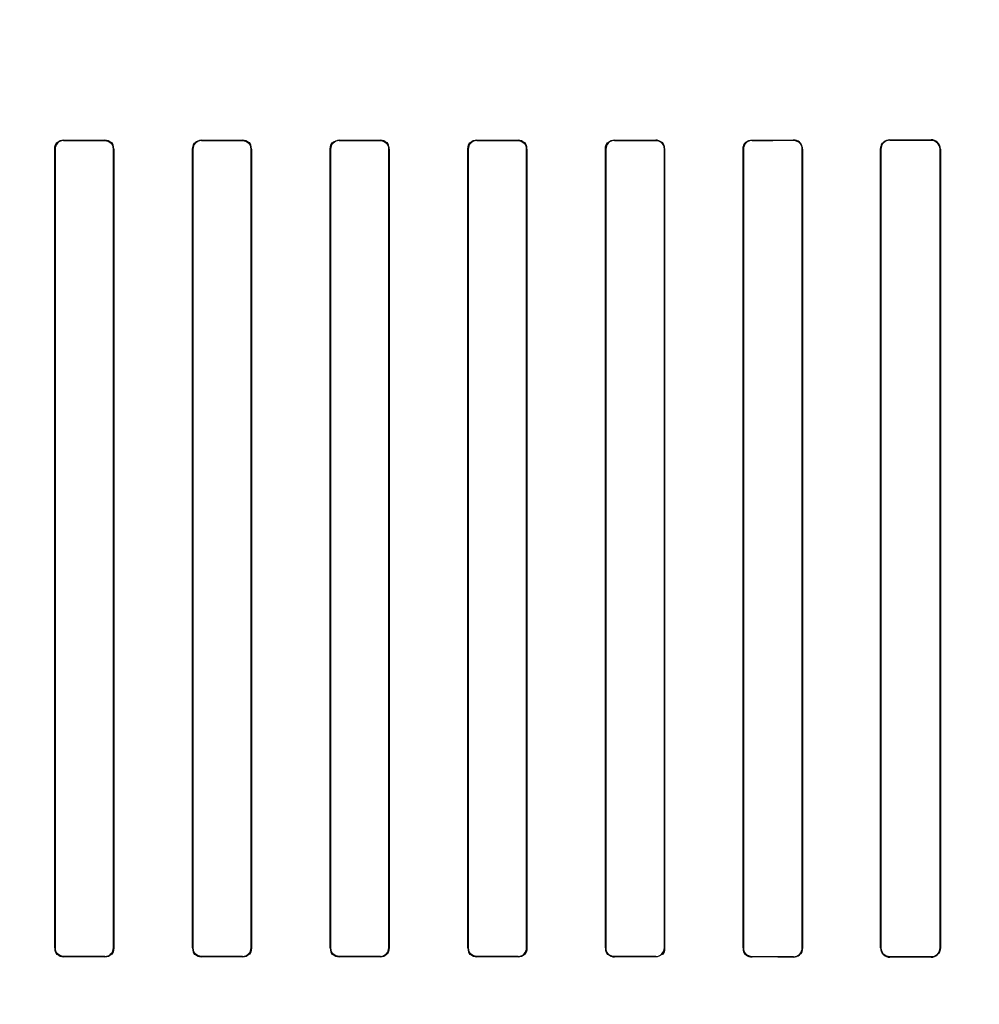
# Model space of a CAD drawing. Header units: millimetres. Extents: x 0 to 297, y 0 to 210.
# Tile 360 of 438: x 242.351 to 242.56, y 157.885 to 158.099. Entities that reach past the tile are written whole.
import ezdxf

# ---------------------------------------------------------------- set-up
doc = ezdxf.new("R2010")
doc.units = ezdxf.units.MM
doc.header["$LTSCALE"] = 16.335
doc.layers.get('0').update_dxf_attribs({"linetype": 'CONTINUOUS'})
for name, color, linetype in [('AXES_REF', 7, 'CONTINUOUS'), ('INTFCLR_1', 7, 'CONTINUOUS'), ('INTFCLR_72935', 7, 'CONTINUOUS')]:
    doc.layers.add(name, color=color, linetype=linetype)

msp = doc.modelspace()

# ---------------------------------------------------------------- linework, layer by layer
at = {"color": 7, "linetype": 'Continuous'}
for radius in [5.8175, 5.817, 5.77975]:
    msp.add_circle((241.49791, 154.83398), radius, dxfattribs=at)
msp.add_arc((241.49791, 154.83398), 5.76, 278.277129, 261.722871, dxfattribs=at)
at = {"layer": 'AXES_REF', "color": 9, "linetype": 'Continuous'}
msp.add_circle((241.49791, 154.83398), 3.55715, dxfattribs=at)
at = {"layer": 'AXES_REF', "color": 7, "linetype": 'Continuous'}
msp.add_arc((241.49791, 154.83398), 5.892, 113.082666, 66.917334, dxfattribs=at)
at = {"layer": 'AXES_REF', "color": 9, "linetype": 'Continuous'}
msp.add_arc((241.49791, 154.83398), 5.30671, 94.41181, 85.58819, dxfattribs=at)
at = {"layer": 'INTFCLR_1', "color": 9, "linetype": 'Continuous'}
for p, q in [((242.36058, 158.07283), (242.36058, 158.07289)), ((242.36958, 158.07289), (242.36958, 158.07282)), ((242.39058, 158.07282), (242.39058, 158.07288)), ((242.39958, 158.07288), (242.39958, 158.07282)), ((242.42058, 158.07282), (242.42058, 158.07288)), ((242.42958, 158.07288), (242.42958, 158.07282)), ((242.45058, 158.07282), (242.45058, 158.07289)), ((242.45958, 158.07289), (242.45958, 158.07283)), ((242.48058, 158.07284), (242.48058, 158.07291)), ((242.48958, 158.07291), (242.48958, 158.07285)), ((242.51058, 158.07287), (242.51058, 158.07294)), ((242.51958, 158.07295), (242.51958, 158.07288)), ((242.54058, 158.07291), (242.54058, 158.07298)), ((242.54958, 158.07299), (242.54958, 158.07292)), ((242.35866, 158.07097), (242.35872, 158.07097)), ((242.37143, 158.07097), (242.37149, 158.07097)), ((242.38867, 158.07097), (242.38873, 158.07097)), ((242.40142, 158.07097), (242.40149, 158.07097)), ((242.41867, 158.07097), (242.41873, 158.07097)), ((242.43143, 158.07097), (242.43149, 158.07097)), ((242.44866, 158.07097), (242.44873, 158.07097)), ((242.46144, 158.07097), (242.4615, 158.07097)), ((242.47864, 158.07097), (242.47871, 158.07097)), ((242.49146, 158.07097), (242.49152, 158.07097)), ((242.50862, 158.07097), (242.50868, 158.07097)), ((242.52149, 158.07097), (242.52156, 158.07097)), ((242.53857, 158.07097), (242.53864, 158.07097)), ((242.55153, 158.07097), (242.5516, 158.07097)), ((242.35872, 157.89697), (242.35866, 157.89697)), ((242.37149, 157.89697), (242.37143, 157.89697)), ((242.38873, 157.89697), (242.38867, 157.89697)), ((242.40149, 157.89697), (242.40142, 157.89697)), ((242.41873, 157.89697), (242.41867, 157.89697)), ((242.43149, 157.89697), (242.43143, 157.89697)), ((242.44873, 157.89697), (242.44866, 157.89697)), ((242.4615, 157.89697), (242.46144, 157.89697)), ((242.47871, 157.89697), (242.47864, 157.89697)), ((242.49152, 157.89697), (242.49146, 157.89697)), ((242.50868, 157.89697), (242.50862, 157.89697)), ((242.52156, 157.89697), (242.52149, 157.89697)), ((242.53864, 157.89697), (242.53857, 157.89697)), ((242.5516, 157.89697), (242.55153, 157.89697)), ((242.36058, 157.89505), (242.36058, 157.89511)), ((242.36958, 157.89512), (242.36958, 157.89505)), ((242.39058, 157.89506), (242.39058, 157.89512)), ((242.39958, 157.89512), (242.39958, 157.89506)), ((242.42058, 157.89506), (242.42058, 157.89512)), ((242.42958, 157.89512), (242.42958, 157.89506)), ((242.45058, 157.89505), (242.45058, 157.89512)), ((242.45958, 157.89511), (242.45958, 157.89505)), ((242.48058, 157.89503), (242.48058, 157.8951)), ((242.48958, 157.89509), (242.48958, 157.89503)), ((242.51058, 157.895), (242.51058, 157.89507)), ((242.51958, 157.89506), (242.51958, 157.89499)), ((242.54058, 157.89496), (242.54058, 157.89503)), ((242.54958, 157.89502), (242.54958, 157.89495))]:
    msp.add_line(p, q, dxfattribs=at)
at = {"layer": 'INTFCLR_1', "color": 6, "linetype": 'Continuous'}
for p, q in [((242.35866, 158.07097), (242.35866, 157.89697)), ((242.35872, 158.07097), (242.35872, 157.89697)), ((242.37143, 157.89697), (242.37143, 158.07097)), ((242.37149, 157.89697), (242.37149, 158.07097)), ((242.38867, 158.07097), (242.38867, 157.89697)), ((242.38873, 158.07097), (242.38873, 157.89697)), ((242.40142, 157.89697), (242.40142, 158.07097)), ((242.40149, 157.89697), (242.40149, 158.07097)), ((242.41867, 158.07097), (242.41867, 157.89697)), ((242.41873, 158.07097), (242.41873, 157.89697)), ((242.43143, 157.89697), (242.43143, 158.07097)), ((242.43149, 157.89697), (242.43149, 158.07097)), ((242.44866, 158.07097), (242.44866, 157.89697)), ((242.44873, 158.07097), (242.44873, 157.89697)), ((242.46144, 157.89697), (242.46144, 158.07097)), ((242.4615, 157.89697), (242.4615, 158.07097)), ((242.47864, 158.07097), (242.47864, 157.89697)), ((242.47871, 158.07097), (242.47871, 157.89697)), ((242.49146, 157.89697), (242.49146, 158.07097)), ((242.49152, 157.89697), (242.49152, 158.07097)), ((242.50862, 158.07097), (242.50862, 157.89697)), ((242.50868, 158.07097), (242.50868, 157.89697)), ((242.52149, 157.89697), (242.52149, 158.07097)), ((242.52156, 157.89697), (242.52156, 158.07097)), ((242.53857, 158.07097), (242.53857, 157.89697)), ((242.53864, 158.07097), (242.53864, 157.89697)), ((242.55153, 157.89697), (242.55153, 158.07097)), ((242.5516, 157.89697), (242.5516, 158.07097))]:
    msp.add_line(p, q, dxfattribs=at)
for centre, major_axis, start_param, end_param in [((242.41008, 158.07397), (0.31293, 0), -1.729645, -1.700582), ((242.41008, 158.07397), (0.33093, 0), -1.720938, -1.693486), ((242.41008, 158.07397), (0.31293, 0), -1.633151, -1.604356), ((242.41008, 158.07397), (0.33093, 0), -1.629755, -1.60253), ((242.41008, 158.07397), (0.31293, 0), -1.537236, -1.508442), ((242.41008, 158.07397), (0.33093, 0), -1.539062, -1.511838), ((242.41008, 158.07397), (0.31293, 0), -1.441011, -1.411947), ((242.41008, 158.07397), (0.33093, 0), -1.448107, -1.420655), ((242.41008, 158.07397), (0.31293, 0), -1.343557, -1.313932), ((242.41008, 158.07397), (0.33093, 0), -1.356116, -1.328192), ((242.41008, 158.07397), (0.31293, 0), -1.243846, -1.213314), ((242.41008, 158.07397), (0.33093, 0), -1.262235, -1.233556), ((242.41008, 158.07397), (0.31293, 0), -1.140627, -1.108745), ((242.41008, 158.07397), (0.33093, 0), -1.165445, -1.135656), ((242.41008, 157.89397), (0.33093, 0), 1.693486, 1.720938), ((242.41008, 157.89397), (0.31293, 0), 1.700582, 1.729645), ((242.41008, 157.89397), (0.33093, 0), 1.60253, 1.629755), ((242.41008, 157.89397), (0.31293, 0), 1.604356, 1.633151), ((242.41008, 157.89397), (0.33093, 0), 1.511838, 1.539062), ((242.41008, 157.89397), (0.31293, 0), 1.508442, 1.537236), ((242.41008, 157.89397), (0.33093, 0), 1.420655, 1.448107), ((242.41008, 157.89397), (0.31293, 0), 1.411947, 1.441011), ((242.41008, 157.89397), (0.33093, 0), 1.328192, 1.356116), ((242.41008, 157.89397), (0.31293, 0), 1.313932, 1.343557), ((242.41008, 157.89397), (0.33093, 0), 1.233556, 1.262235), ((242.41008, 157.89397), (0.31293, 0), 1.213314, 1.243846), ((242.41008, 157.89397), (0.33093, 0), 1.135656, 1.165445), ((242.41008, 157.89397), (0.31293, 0), 1.108745, 1.140627)]:
    msp.add_ellipse(centre, major_axis=major_axis, ratio=0.003491, start_param=start_param, end_param=end_param, dxfattribs=at)
for points in [[(242.35866, 158.07097), (242.35866, 158.07152), (242.35881, 158.07246), (242.35936, 158.07246)], [(242.37143, 158.07097), (242.37143, 158.0715), (242.37128, 158.07241), (242.37075, 158.07241)], [(242.40142, 158.07097), (242.40142, 158.0715), (242.40127, 158.0724), (242.40075, 158.0724)], [(242.41867, 158.07097), (242.41867, 158.07151), (242.41882, 158.07245), (242.41937, 158.07245)], [(242.43143, 158.07097), (242.43143, 158.0715), (242.43127, 158.07241), (242.43074, 158.07241)], [(242.44866, 158.07097), (242.44866, 158.07152), (242.44882, 158.07245), (242.44937, 158.07246)], [(242.46144, 158.07097), (242.46144, 158.0715), (242.46129, 158.07241), (242.46076, 158.07241)], [(242.47864, 158.07097), (242.47864, 158.07152), (242.47879, 158.07246), (242.47934, 158.07246)], [(242.49146, 158.07097), (242.49146, 158.0715), (242.49131, 158.07242), (242.49078, 158.07242)], [(242.52149, 158.07097), (242.52149, 158.0715), (242.52136, 158.07241), (242.52083, 158.07241)], [(242.35872, 157.89697), (242.35872, 157.89644), (242.35887, 157.89553), (242.3594, 157.89553)], [(242.37149, 157.89697), (242.37149, 157.89642), (242.37134, 157.89548), (242.37079, 157.89548)], [(242.38873, 157.89697), (242.38873, 157.89644), (242.38889, 157.89553), (242.38942, 157.89553)], [(242.40149, 157.89697), (242.40149, 157.89643), (242.40133, 157.89549), (242.40079, 157.89549)], [(242.41873, 157.89697), (242.41873, 157.89644), (242.41888, 157.89554), (242.41941, 157.89554)], [(242.44873, 157.89697), (242.44873, 157.89644), (242.44888, 157.89553), (242.44941, 157.89553)], [(242.4615, 157.89697), (242.4615, 157.89642), (242.46134, 157.89548), (242.4608, 157.89548)], [(242.47871, 157.89697), (242.47871, 157.89644), (242.47885, 157.89553), (242.47939, 157.89553)], [(242.49152, 157.89697), (242.49152, 157.89642), (242.49137, 157.89547), (242.49082, 157.89547)], [(242.50868, 157.89697), (242.50868, 157.89644), (242.50882, 157.89552), (242.50936, 157.89552)]]:
    msp.add_open_spline(points, degree=3, dxfattribs=at)
for points, knots in [([(242.36058, 158.07283), (242.3601, 158.07283), (242.35911, 158.07243), (242.35872, 158.07144), (242.35872, 158.07097)], [0, 0, 0, 0, 0.502969, 1, 1, 1, 1]), ([(242.37149, 158.07097), (242.37149, 158.07146), (242.37109, 158.07248), (242.37007, 158.07289), (242.36958, 158.07289)], [0, 0, 0, 0, 0.499537, 1, 1, 1, 1]), ([(242.38867, 158.07097), (242.38867, 158.07142), (242.38903, 158.07243), (242.39005, 158.07288), (242.39058, 158.07288)], [0, 0, 0, 0, 0.459316, 1, 1, 1, 1]), ([(242.39058, 158.07282), (242.39011, 158.07282), (242.38912, 158.07242), (242.38873, 158.07144), (242.38873, 158.07097)], [0, 0, 0, 0, 0.501232, 1, 1, 1, 1]), ([(242.40149, 158.07097), (242.40149, 158.07146), (242.40108, 158.07247), (242.40006, 158.07288), (242.39958, 158.07288)], [0, 0, 0, 0, 0.500819, 1, 1, 1, 1]), ([(242.42058, 158.07282), (242.42011, 158.07282), (242.41913, 158.07242), (242.41873, 158.07144), (242.41873, 158.07097)], [0, 0, 0, 0, 0.50096, 1, 1, 1, 1]), ([(242.43149, 158.07097), (242.43149, 158.07146), (242.43108, 158.07247), (242.43007, 158.07288), (242.42958, 158.07288)], [0, 0, 0, 0, 0.500481, 1, 1, 1, 1]), ([(242.45058, 158.07282), (242.4501, 158.07282), (242.44912, 158.07243), (242.44873, 158.07144), (242.44873, 158.07097)], [0, 0, 0, 0, 0.502137, 1, 1, 1, 1]), ([(242.4615, 158.07097), (242.4615, 158.07146), (242.46109, 158.07248), (242.46007, 158.07289), (242.45958, 158.07289)], [0, 0, 0, 0, 0.498499, 1, 1, 1, 1]), ([(242.48058, 158.07284), (242.4801, 158.07284), (242.4791, 158.07244), (242.47871, 158.07144), (242.47871, 158.07097)], [0, 0, 0, 0, 0.504817, 1, 1, 1, 1]), ([(242.49152, 158.07097), (242.49152, 158.07151), (242.49105, 158.07255), (242.49003, 158.07291), (242.48958, 158.07291)], [0, 0, 0, 0, 0.547671, 1, 1, 1, 1]), ([(242.50862, 158.07097), (242.50862, 158.07152), (242.5091, 158.07257), (242.51013, 158.07293), (242.51058, 158.07294)], [0, 0, 0, 0, 0.551181, 1, 1, 1, 1]), ([(242.51058, 158.07287), (242.51009, 158.07287), (242.50908, 158.07245), (242.50868, 158.07145), (242.50868, 158.07097)], [0, 0, 0, 0, 0.509133, 1, 1, 1, 1]), ([(242.52156, 158.07097), (242.52156, 158.07152), (242.52109, 158.07257), (242.52004, 158.07295), (242.51958, 158.07295)], [0, 0, 0, 0, 0.541843, 1, 1, 1, 1]), ([(242.54058, 158.07298), (242.5401, 158.07298), (242.53905, 158.07259), (242.53857, 158.07152), (242.53857, 158.07097)], [0, 0, 0, 0, 0.463766, 1, 1, 1, 1]), ([(242.54058, 158.07291), (242.54007, 158.07291), (242.53904, 158.07248), (242.53864, 158.07145), (242.53864, 158.07097)], [0, 0, 0, 0, 0.515305, 1, 1, 1, 1]), ([(242.5516, 158.07097), (242.5516, 158.07152), (242.55113, 158.0726), (242.55006, 158.07299), (242.54958, 158.07299)], [0, 0, 0, 0, 0.533482, 1, 1, 1, 1]), ([(242.55153, 158.07097), (242.55153, 158.0715), (242.55107, 158.07255), (242.55004, 158.07292), (242.54958, 158.07292)], [0, 0, 0, 0, 0.535916, 1, 1, 1, 1]), ([(242.35866, 157.89697), (242.35866, 157.89648), (242.35906, 157.89546), (242.36009, 157.89505), (242.36058, 157.89505)], [0, 0, 0, 0, 0.498498, 1, 1, 1, 1]), ([(242.36958, 157.89512), (242.37005, 157.89512), (242.37104, 157.89551), (242.37143, 157.8965), (242.37143, 157.89697)], [0, 0, 0, 0, 0.502136, 1, 1, 1, 1]), ([(242.38867, 157.89697), (242.38867, 157.89648), (242.38908, 157.89547), (242.39009, 157.89506), (242.39058, 157.89506)], [0, 0, 0, 0, 0.500481, 1, 1, 1, 1]), ([(242.39958, 157.89512), (242.40005, 157.89512), (242.40103, 157.89552), (242.40142, 157.8965), (242.40142, 157.89697)], [0, 0, 0, 0, 0.500959, 1, 1, 1, 1]), ([(242.41867, 157.89697), (242.41867, 157.89648), (242.41908, 157.89547), (242.42009, 157.89506), (242.42058, 157.89506)], [0, 0, 0, 0, 0.500819, 1, 1, 1, 1]), ([(242.42958, 157.89512), (242.43005, 157.89512), (242.43103, 157.89552), (242.43143, 157.8965), (242.43143, 157.89697)], [0, 0, 0, 0, 0.501233, 1, 1, 1, 1]), ([(242.43149, 157.89697), (242.43149, 157.89652), (242.43113, 157.89551), (242.43011, 157.89506), (242.42958, 157.89506)], [0, 0, 0, 0, 0.459315, 1, 1, 1, 1]), ([(242.44866, 157.89697), (242.44866, 157.89648), (242.44907, 157.89546), (242.45009, 157.89505), (242.45058, 157.89505)], [0, 0, 0, 0, 0.499539, 1, 1, 1, 1]), ([(242.45958, 157.89511), (242.46006, 157.89511), (242.46104, 157.89551), (242.46144, 157.8965), (242.46144, 157.89697)], [0, 0, 0, 0, 0.502967, 1, 1, 1, 1]), ([(242.47864, 157.89697), (242.47864, 157.89648), (242.47905, 157.89545), (242.48008, 157.89503), (242.48058, 157.89503)], [0, 0, 0, 0, 0.496563, 1, 1, 1, 1]), ([(242.48958, 157.89509), (242.49006, 157.89509), (242.49106, 157.8955), (242.49146, 157.8965), (242.49146, 157.89697)], [0, 0, 0, 0, 0.506253, 1, 1, 1, 1]), ([(242.50862, 157.89697), (242.50862, 157.89642), (242.50909, 157.89537), (242.51012, 157.895), (242.51058, 157.895)], [0, 0, 0, 0, 0.544567, 1, 1, 1, 1]), ([(242.51958, 157.89506), (242.52008, 157.89506), (242.5211, 157.89548), (242.52149, 157.89649), (242.52149, 157.89697)], [0, 0, 0, 0, 0.511256, 1, 1, 1, 1]), ([(242.51958, 157.89499), (242.52004, 157.89499), (242.52109, 157.89537), (242.52156, 157.89642), (242.52156, 157.89697)], [0, 0, 0, 0, 0.459211, 1, 1, 1, 1]), ([(242.53857, 157.89697), (242.53857, 157.89642), (242.53905, 157.89535), (242.54011, 157.89496), (242.54058, 157.89496)], [0, 0, 0, 0, 0.537377, 1, 1, 1, 1]), ([(242.53864, 157.89697), (242.53864, 157.89644), (242.5391, 157.8954), (242.54012, 157.89503), (242.54058, 157.89503)], [0, 0, 0, 0, 0.539272, 1, 1, 1, 1]), ([(242.54958, 157.89502), (242.5501, 157.89502), (242.55114, 157.89545), (242.55153, 157.89649), (242.55153, 157.89697)], [0, 0, 0, 0, 0.518242, 1, 1, 1, 1]), ([(242.54958, 157.89495), (242.55006, 157.89495), (242.55113, 157.89534), (242.5516, 157.89642), (242.5516, 157.89697)], [0, 0, 0, 0, 0.467063, 1, 1, 1, 1])]:
    msp.add_open_spline(points, degree=3, knots=knots, dxfattribs=at)
at = {"layer": 'INTFCLR_72935', "color": 9, "linetype": 'Continuous'}
for p, q in [((242.36058, 158.07289), (242.36058, 158.07283)), ((242.36958, 158.07282), (242.36958, 158.07289)), ((242.39058, 158.07288), (242.39058, 158.07282)), ((242.39958, 158.07282), (242.39958, 158.07288)), ((242.42058, 158.07288), (242.42058, 158.07282)), ((242.42958, 158.07282), (242.42958, 158.07288)), ((242.45058, 158.07289), (242.45058, 158.07282)), ((242.45958, 158.07283), (242.45958, 158.07289)), ((242.48058, 158.07291), (242.48058, 158.07284)), ((242.48958, 158.07285), (242.48958, 158.07291)), ((242.51058, 158.07294), (242.51058, 158.07287)), ((242.51958, 158.07288), (242.51958, 158.07295)), ((242.54058, 158.07298), (242.54058, 158.07291)), ((242.54958, 158.07292), (242.54958, 158.07299)), ((242.35872, 158.07097), (242.35866, 158.07097)), ((242.37149, 158.07097), (242.37143, 158.07097)), ((242.38873, 158.07097), (242.38867, 158.07097)), ((242.40149, 158.07097), (242.40142, 158.07097)), ((242.41873, 158.07097), (242.41867, 158.07097)), ((242.43149, 158.07097), (242.43143, 158.07097)), ((242.44873, 158.07097), (242.44866, 158.07097)), ((242.4615, 158.07097), (242.46144, 158.07097)), ((242.47871, 158.07097), (242.47864, 158.07097)), ((242.49152, 158.07097), (242.49146, 158.07097)), ((242.50868, 158.07097), (242.50862, 158.07097)), ((242.52156, 158.07097), (242.52149, 158.07097)), ((242.53864, 158.07097), (242.53857, 158.07097)), ((242.5516, 158.07097), (242.55153, 158.07097)), ((242.35866, 157.89697), (242.35872, 157.89697)), ((242.37143, 157.89697), (242.37149, 157.89697)), ((242.38867, 157.89697), (242.38873, 157.89697)), ((242.40142, 157.89697), (242.40149, 157.89697)), ((242.41867, 157.89697), (242.41873, 157.89697)), ((242.43143, 157.89697), (242.43149, 157.89697)), ((242.44866, 157.89697), (242.44873, 157.89697)), ((242.46144, 157.89697), (242.4615, 157.89697)), ((242.47864, 157.89697), (242.47871, 157.89697)), ((242.49146, 157.89697), (242.49152, 157.89697)), ((242.50862, 157.89697), (242.50868, 157.89697)), ((242.52149, 157.89697), (242.52156, 157.89697)), ((242.53857, 157.89697), (242.53864, 157.89697)), ((242.55153, 157.89697), (242.5516, 157.89697)), ((242.36058, 157.89511), (242.36058, 157.89505)), ((242.36958, 157.89505), (242.36958, 157.89512)), ((242.39058, 157.89512), (242.39058, 157.89506)), ((242.39958, 157.89506), (242.39958, 157.89512)), ((242.42058, 157.89512), (242.42058, 157.89506)), ((242.42958, 157.89506), (242.42958, 157.89512)), ((242.45058, 157.89512), (242.45058, 157.89505)), ((242.45958, 157.89505), (242.45958, 157.89511)), ((242.48058, 157.8951), (242.48058, 157.89503)), ((242.48958, 157.89503), (242.48958, 157.89509)), ((242.51058, 157.89507), (242.51058, 157.895)), ((242.51958, 157.89499), (242.51958, 157.89506)), ((242.54058, 157.89503), (242.54058, 157.89496)), ((242.54958, 157.89495), (242.54958, 157.89502))]:
    msp.add_line(p, q, dxfattribs=at)
at = {"layer": 'INTFCLR_72935', "color": 6, "linetype": 'Continuous'}
for p, q in [((242.35866, 157.89697), (242.35866, 158.07097)), ((242.35872, 157.89697), (242.35872, 158.07097)), ((242.37143, 158.07097), (242.37143, 157.89697)), ((242.37149, 158.07097), (242.37149, 157.89697)), ((242.38867, 157.89697), (242.38867, 158.07097)), ((242.38873, 157.89697), (242.38873, 158.07097)), ((242.40142, 158.07097), (242.40142, 157.89697)), ((242.40149, 158.07097), (242.40149, 157.89697)), ((242.41867, 157.89697), (242.41867, 158.07097)), ((242.41873, 157.89697), (242.41873, 158.07097)), ((242.43143, 158.07097), (242.43143, 157.89697)), ((242.43149, 158.07097), (242.43149, 157.89697)), ((242.44866, 157.89697), (242.44866, 158.07097)), ((242.44873, 157.89697), (242.44873, 158.07097)), ((242.46144, 158.07097), (242.46144, 157.89697)), ((242.4615, 158.07097), (242.4615, 157.89697)), ((242.47864, 157.89697), (242.47864, 158.07097)), ((242.47871, 157.89697), (242.47871, 158.07097)), ((242.49146, 158.07097), (242.49146, 157.89697)), ((242.49152, 158.07097), (242.49152, 157.89697)), ((242.50862, 157.89697), (242.50862, 158.07097)), ((242.50868, 157.89697), (242.50868, 158.07097)), ((242.52149, 158.07097), (242.52149, 157.89697)), ((242.52156, 158.07097), (242.52156, 157.89697)), ((242.53857, 157.89697), (242.53857, 158.07097)), ((242.53864, 157.89697), (242.53864, 158.07097)), ((242.55153, 158.07097), (242.55153, 157.89697)), ((242.5516, 158.07097), (242.5516, 157.89697))]:
    msp.add_line(p, q, dxfattribs=at)
for centre, major_axis, start_param, end_param in [((242.41008, 158.07397), (0.31293, 0), -1.729645, -1.700582), ((242.41008, 158.07397), (0.33093, 0), -1.720938, -1.693486), ((242.41008, 158.07397), (0.31293, 0), -1.633151, -1.604356), ((242.41008, 158.07397), (0.33093, 0), -1.629755, -1.60253), ((242.41008, 158.07397), (0.31293, 0), -1.537236, -1.508442), ((242.41008, 158.07397), (0.33093, 0), -1.539062, -1.511838), ((242.41008, 158.07397), (0.31293, 0), -1.441011, -1.411947), ((242.41008, 158.07397), (0.33093, 0), -1.448107, -1.420655), ((242.41008, 158.07397), (0.31293, 0), -1.343557, -1.313932), ((242.41008, 158.07397), (0.33093, 0), -1.356116, -1.328192), ((242.41008, 158.07397), (0.31293, 0), -1.243846, -1.213314), ((242.41008, 158.07397), (0.33093, 0), -1.262235, -1.233556), ((242.41008, 158.07397), (0.31293, 0), -1.140627, -1.108745), ((242.41008, 158.07397), (0.33093, 0), -1.165445, -1.135656), ((242.41008, 157.89397), (0.33093, 0), 1.693486, 1.720938), ((242.41008, 157.89397), (0.31293, 0), 1.700582, 1.729645), ((242.41008, 157.89397), (0.33093, 0), 1.60253, 1.629755), ((242.41008, 157.89397), (0.31293, 0), 1.604356, 1.633151), ((242.41008, 157.89397), (0.33093, 0), 1.511838, 1.539062), ((242.41008, 157.89397), (0.31293, 0), 1.508442, 1.537236), ((242.41008, 157.89397), (0.33093, 0), 1.420655, 1.448107), ((242.41008, 157.89397), (0.31293, 0), 1.411947, 1.441011), ((242.41008, 157.89397), (0.33093, 0), 1.328192, 1.356116), ((242.41008, 157.89397), (0.31293, 0), 1.313932, 1.343557), ((242.41008, 157.89397), (0.33093, 0), 1.233556, 1.262235), ((242.41008, 157.89397), (0.31293, 0), 1.213314, 1.243846), ((242.41008, 157.89397), (0.33093, 0), 1.135656, 1.165445), ((242.41008, 157.89397), (0.31293, 0), 1.108745, 1.140627)]:
    msp.add_ellipse(centre, major_axis=major_axis, ratio=0.003491, start_param=start_param, end_param=end_param, dxfattribs=at)
for points, knots in [([(242.36058, 158.07289), (242.36008, 158.07289), (242.35906, 158.07247), (242.35866, 158.07145), (242.35866, 158.07097)], [0, 0, 0, 0, 0.509349, 1, 1, 1, 1]), ([(242.36958, 158.07282), (242.37006, 158.07282), (242.37105, 158.07242), (242.37143, 158.07143), (242.37143, 158.07097)], [0, 0, 0, 0, 0.510179, 1, 1, 1, 1]), ([(242.39058, 158.07288), (242.39008, 158.07288), (242.38906, 158.07246), (242.38867, 158.07145), (242.38867, 158.07097)], [0, 0, 0, 0, 0.511746, 1, 1, 1, 1]), ([(242.39958, 158.07282), (242.40006, 158.07282), (242.40104, 158.07241), (242.40142, 158.07143), (242.40142, 158.07097)], [0, 0, 0, 0, 0.506381, 1, 1, 1, 1]), ([(242.42058, 158.07288), (242.42009, 158.07288), (242.41907, 158.07246), (242.41867, 158.07145), (242.41867, 158.07097)], [0, 0, 0, 0, 0.506297, 1, 1, 1, 1]), ([(242.42958, 158.07282), (242.43006, 158.07282), (242.43104, 158.07241), (242.43143, 158.07143), (242.43143, 158.07097)], [0, 0, 0, 0, 0.511587, 1, 1, 1, 1]), ([(242.45058, 158.07289), (242.45008, 158.07289), (242.44906, 158.07247), (242.44866, 158.07145), (242.44866, 158.07097)], [0, 0, 0, 0, 0.510275, 1, 1, 1, 1]), ([(242.45958, 158.07283), (242.46006, 158.07283), (242.46105, 158.07242), (242.46144, 158.07144), (242.46144, 158.07097)], [0, 0, 0, 0, 0.509046, 1, 1, 1, 1]), ([(242.48058, 158.07291), (242.48008, 158.07291), (242.47905, 158.07248), (242.47864, 158.07145), (242.47864, 158.07097)], [0, 0, 0, 0, 0.508852, 1, 1, 1, 1]), ([(242.48958, 158.07285), (242.49007, 158.07285), (242.49107, 158.07243), (242.49146, 158.07144), (242.49146, 158.07097)], [0, 0, 0, 0, 0.512263, 1, 1, 1, 1]), ([(242.50862, 158.07097), (242.50862, 158.07152), (242.50909, 158.07257), (242.51012, 158.07293), (242.51058, 158.07294)], [0, 0, 0, 0, 0.544567, 1, 1, 1, 1]), ([(242.52156, 158.07097), (242.52156, 158.07152), (242.52108, 158.07258), (242.52003, 158.07295), (242.51958, 158.07295)], [0, 0, 0, 0, 0.549585, 1, 1, 1, 1]), ([(242.51958, 158.07288), (242.52008, 158.07288), (242.5211, 158.07245), (242.52149, 158.07144), (242.52149, 158.07097)], [0, 0, 0, 0, 0.516943, 1, 1, 1, 1]), ([(242.53857, 158.07097), (242.53857, 158.07152), (242.53905, 158.07259), (242.54011, 158.07298), (242.54058, 158.07298)], [0, 0, 0, 0, 0.537376, 1, 1, 1, 1]), ([(242.5516, 158.07097), (242.5516, 158.07153), (242.55112, 158.07261), (242.55005, 158.07299), (242.54958, 158.07299)], [0, 0, 0, 0, 0.540749, 1, 1, 1, 1]), ([(242.54958, 158.07292), (242.5501, 158.07292), (242.55115, 158.07248), (242.55153, 158.07144), (242.55153, 158.07097)], [0, 0, 0, 0, 0.524781, 1, 1, 1, 1]), ([(242.36058, 157.89511), (242.3601, 157.89511), (242.35911, 157.89552), (242.35872, 157.8965), (242.35872, 157.89697)], [0, 0, 0, 0, 0.509046, 1, 1, 1, 1]), ([(242.36958, 157.89505), (242.37008, 157.89505), (242.3711, 157.89547), (242.37149, 157.89649), (242.37149, 157.89697)], [0, 0, 0, 0, 0.510275, 1, 1, 1, 1]), ([(242.39058, 157.89512), (242.3901, 157.89512), (242.38911, 157.89553), (242.38873, 157.89651), (242.38873, 157.89697)], [0, 0, 0, 0, 0.511586, 1, 1, 1, 1]), ([(242.39958, 157.89506), (242.40007, 157.89506), (242.40109, 157.89548), (242.40149, 157.89649), (242.40149, 157.89697)], [0, 0, 0, 0, 0.506297, 1, 1, 1, 1]), ([(242.42058, 157.89512), (242.4201, 157.89512), (242.41912, 157.89553), (242.41873, 157.8965), (242.41873, 157.89697)], [0, 0, 0, 0, 0.506381, 1, 1, 1, 1]), ([(242.42958, 157.89506), (242.43008, 157.89506), (242.43109, 157.89548), (242.43149, 157.89649), (242.43149, 157.89697)], [0, 0, 0, 0, 0.511746, 1, 1, 1, 1]), ([(242.45058, 157.89512), (242.4501, 157.89512), (242.44911, 157.89552), (242.44873, 157.89651), (242.44873, 157.89697)], [0, 0, 0, 0, 0.510179, 1, 1, 1, 1]), ([(242.45958, 157.89505), (242.46008, 157.89505), (242.4611, 157.89547), (242.4615, 157.89649), (242.4615, 157.89697)], [0, 0, 0, 0, 0.509349, 1, 1, 1, 1]), ([(242.48058, 157.8951), (242.48009, 157.8951), (242.4791, 157.89551), (242.47871, 157.8965), (242.47871, 157.89697)], [0, 0, 0, 0, 0.508383, 1, 1, 1, 1]), ([(242.51058, 157.89507), (242.51008, 157.89507), (242.50907, 157.89549), (242.50868, 157.8965), (242.50868, 157.89697)], [0, 0, 0, 0, 0.512923, 1, 1, 1, 1]), ([(242.52156, 157.89697), (242.52156, 157.89642), (242.52109, 157.89536), (242.52004, 157.89499), (242.51958, 157.89499)], [0, 0, 0, 0, 0.541842, 1, 1, 1, 1]), ([(242.53857, 157.89697), (242.53857, 157.89641), (242.53905, 157.89534), (242.54011, 157.89496), (242.54058, 157.89496)], [0, 0, 0, 0, 0.542611, 1, 1, 1, 1]), ([(242.54058, 157.89503), (242.54006, 157.89503), (242.53903, 157.89547), (242.53864, 157.8965), (242.53864, 157.89697)], [0, 0, 0, 0, 0.520593, 1, 1, 1, 1]), ([(242.5516, 157.89697), (242.5516, 157.89642), (242.55113, 157.89534), (242.55006, 157.89495), (242.54958, 157.89495)], [0, 0, 0, 0, 0.533482, 1, 1, 1, 1]), ([(242.55153, 157.89697), (242.55153, 157.89643), (242.55107, 157.89538), (242.55003, 157.89502), (242.54958, 157.89502)], [0, 0, 0, 0, 0.543266, 1, 1, 1, 1])]:
    msp.add_open_spline(points, degree=3, knots=knots, dxfattribs=at)
for points in [[(242.35872, 158.07097), (242.35872, 158.0715), (242.35887, 158.07241), (242.3594, 158.07241)], [(242.37149, 158.07097), (242.37149, 158.07152), (242.37134, 158.07245), (242.37079, 158.07246)], [(242.38873, 158.07097), (242.38873, 158.0715), (242.38889, 158.07241), (242.38942, 158.07241)], [(242.40149, 158.07097), (242.40149, 158.07151), (242.40133, 158.07245), (242.40079, 158.07245)], [(242.41873, 158.07097), (242.41873, 158.0715), (242.41888, 158.0724), (242.41941, 158.0724)], [(242.43149, 158.07097), (242.43149, 158.07152), (242.43133, 158.07246), (242.43078, 158.07246)], [(242.44873, 158.07097), (242.44873, 158.0715), (242.44888, 158.07241), (242.44941, 158.07241)], [(242.4615, 158.07097), (242.4615, 158.07152), (242.46134, 158.07246), (242.4608, 158.07246)], [(242.47871, 158.07097), (242.47871, 158.0715), (242.47885, 158.07241), (242.47939, 158.07241)], [(242.49152, 158.07097), (242.49152, 158.07152), (242.49137, 158.07247), (242.49082, 158.07247)], [(242.50868, 158.07097), (242.50868, 158.0715), (242.50882, 158.07242), (242.50936, 158.07242)], [(242.53864, 158.07097), (242.53864, 158.07151), (242.53878, 158.07244), (242.53931, 158.07244)], [(242.35866, 157.89697), (242.35866, 157.89642), (242.35881, 157.89548), (242.35936, 157.89548)], [(242.37143, 157.89697), (242.37143, 157.89644), (242.37128, 157.89553), (242.37075, 157.89553)], [(242.38867, 157.89697), (242.38867, 157.89642), (242.38883, 157.89548), (242.38938, 157.89548)], [(242.40142, 157.89697), (242.40142, 157.89644), (242.40127, 157.89554), (242.40075, 157.89554)], [(242.41867, 157.89697), (242.41867, 157.89643), (242.41882, 157.89549), (242.41937, 157.89549)], [(242.43143, 157.89697), (242.43143, 157.89644), (242.43127, 157.89553), (242.43074, 157.89553)], [(242.44866, 157.89697), (242.44866, 157.89642), (242.44882, 157.89548), (242.44937, 157.89548)], [(242.46144, 157.89697), (242.46144, 157.89644), (242.46129, 157.89553), (242.46076, 157.89553)], [(242.47864, 157.89697), (242.47864, 157.89642), (242.47879, 157.89548), (242.47934, 157.89548)], [(242.49146, 157.89697), (242.49146, 157.89644), (242.49131, 157.89552), (242.49078, 157.89552)], [(242.49152, 157.89697), (242.49152, 157.89643), (242.49138, 157.89549), (242.49084, 157.89549)], [(242.50862, 157.89697), (242.50862, 157.89642), (242.50876, 157.89547), (242.50931, 157.89547)], [(242.52149, 157.89697), (242.52149, 157.89643), (242.52135, 157.89551), (242.52081, 157.89551)]]:
    msp.add_open_spline(points, degree=3, dxfattribs=at)

doc.saveas('drawing.dxf')
